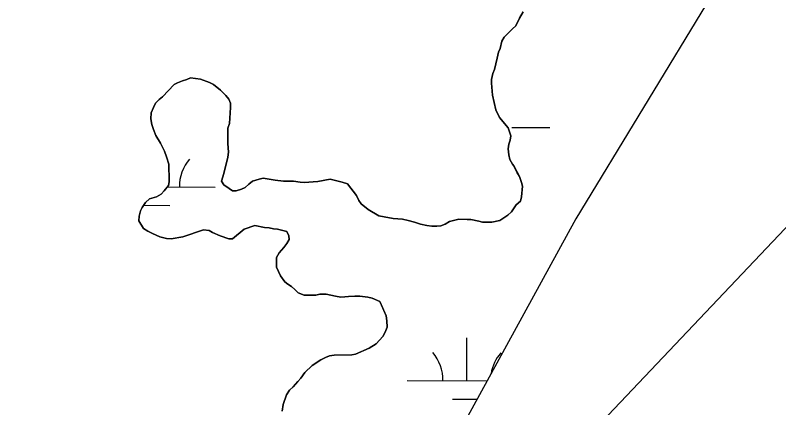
# Model space of a CAD drawing. Extents: x 3172297 to 3210190, y 958463 to 983887.
# Drawn here: x 3193154 to 3193795, y 965472 to 965801 of the extents above; entities that cross this region are included whole.
import ezdxf

# ---------------------------------------------------------------- set-up
doc = ezdxf.new("R2010")
doc.units = 0
for name, color, linetype in [('V-SITE-VEGE', 7, 'Continuous'), ('V-TOPO-MINR', 7, 'Continuous'), ('V-TOPO-SHOR', 7, 'Continuous'), ('V-WETL-SWMP', 7, 'Continuous')]:
    doc.layers.add(name, color=color, linetype=linetype)

msp = doc.modelspace()

# ---------------------------------------------------------------- linework, layer by layer
at = {"layer": 'V-SITE-VEGE'}
for p, q in [((3193580.17, 965804.22), (3193577.08, 965799.05)), ((3193577.08, 965799.05), (3193574.01, 965792.49)), ((3193571.26, 965790.07), (3193564.39, 965783.16)), ((3193574.01, 965792.49), (3193571.26, 965790.07)), ((3193564.39, 965783.16), (3193562.33, 965779.71)), ((3193562.33, 965779.71), (3193560.98, 965773.51)), ((3193559.61, 965770.4), (3193558.59, 965765.57)), ((3193560.98, 965773.51), (3193559.61, 965770.4)), ((3193558.59, 965765.57), (3193557.23, 965760.75)), ((3193556.21, 965755.93), (3193554.85, 965752.47)), ((3193557.23, 965760.75), (3193556.21, 965755.93)), ((3193301.35, 965748.9), (3193298.25, 965747.51)), ((3193309.62, 965747.89), (3193301.35, 965748.9)), ((3193554.85, 965752.47), (3193553.83, 965747.65)), ((3193287.59, 965743.34), (3193277.64, 965732.98)), ((3193290.34, 965744.73), (3193287.59, 965743.34)), ((3193294.47, 965746.46), (3193290.34, 965744.73)), ((3193298.25, 965747.51), (3193294.47, 965746.46)), ((3193317.21, 965745.16), (3193309.62, 965747.89)), ((3193320.65, 965743.45), (3193317.21, 965745.16)), ((3193326.52, 965738.65), (3193320.65, 965743.45)), ((3193553.83, 965747.65), (3193553.84, 965744.55)), ((3193553.84, 965744.55), (3193554.56, 965734.56)), ((3193331.02, 965734.18), (3193326.52, 965738.65)), ((3193274.88, 965730.9), (3193271.79, 965727.79)), ((3193277.64, 965732.98), (3193274.88, 965730.9)), ((3193333.44, 965731.09), (3193331.02, 965734.18)), ((3193334.83, 965727.65), (3193333.44, 965731.09)), ((3193554.56, 965734.56), (3193557.35, 965722.17)), ((3193270.08, 965724), (3193268.38, 965719.51)), ((3193271.79, 965727.79), (3193270.08, 965724)), ((3193333.85, 965710.77), (3193334.84, 965724.2)), ((3193334.84, 965724.2), (3193334.83, 965727.65)), ((3193268.38, 965719.51), (3193268.05, 965714.69)), ((3193557.35, 965722.17), (3193560.48, 965715.64)), ((3193268.05, 965714.69), (3193268.75, 965709.87)), ((3193332.48, 965706.63), (3193333.85, 965710.77)), ((3193560.48, 965715.64), (3193567.74, 965707.05)), ((3193268.75, 965709.87), (3193270.14, 965705.74)), ((3193270.14, 965705.74), (3193272.23, 965700.58)), ((3193332.53, 965693.89), (3193332.48, 965706.63)), ((3193567.74, 965707.05), (3193569.83, 965700.17)), ((3193272.23, 965700.58), (3193276.04, 965694.05)), ((3193569.83, 965700.17), (3193569.49, 965696.72)), ((3193276.04, 965694.05), (3193279.5, 965687.51)), ((3193333.24, 965686.66), (3193332.53, 965693.89)), ((3193568.13, 965693.28), (3193567.79, 965689.48)), ((3193569.49, 965696.72), (3193568.13, 965693.28)), ((3193279.5, 965687.51), (3193281.24, 965682.7)), ((3193332.56, 965682.52), (3193333.24, 965686.66)), ((3193567.79, 965689.48), (3193568.16, 965684.32)), ((3193281.24, 965682.7), (3193282.98, 965676.5)), ((3193329.17, 965668.73), (3193332.56, 965682.52)), ((3193568.16, 965684.32), (3193569.2, 965680.53)), ((3193569.2, 965680.53), (3193571.28, 965676.41)), ((3193282.98, 965676.5), (3193283, 965671.68)), ((3193571.28, 965676.41), (3193572.32, 965675.03)), ((3193572.32, 965675.03), (3193577.17, 965666.09)), ((3193283, 965671.68), (3193283.36, 965667.2)), ((3193283.36, 965667.2), (3193283.38, 965661.69)), ((3193327.12, 965662.18), (3193329.17, 965668.73)), ((3193577.17, 965666.09), (3193578.91, 965661.28)), ((3193283.38, 965661.69), (3193282.7, 965658.59)), ((3193329.2, 965659.09), (3193327.12, 965662.18)), ((3193333.68, 965656), (3193329.2, 965659.09)), ((3193350.2, 965659.84), (3193347.11, 965657.08)), ((3193353.3, 965662.27), (3193350.2, 965659.84)), ((3193358.8, 965664.01), (3193353.3, 965662.27)), ((3193362.24, 965664.71), (3193358.8, 965664.01)), ((3193372.24, 965663.02), (3193362.24, 965664.71)), ((3193379.13, 965662.35), (3193372.24, 965663.02)), ((3193387.74, 965662.38), (3193379.13, 965662.35)), ((3193393.25, 965661.36), (3193387.74, 965662.38)), ((3193396.7, 965661.03), (3193393.25, 965661.36)), ((3193408.06, 965662.1), (3193396.7, 965661.03)), ((3193418.39, 965663.86), (3193408.06, 965662.1)), ((3193428.39, 965661.48), (3193418.39, 965663.86)), ((3193432.87, 965660.11), (3193428.39, 965661.48)), ((3193440.48, 965650.15), (3193432.87, 965660.11)), ((3193578.91, 965661.28), (3193579.61, 965658.18)), ((3193279.27, 965654.1), (3193276.52, 965651.34)), ((3193282.7, 965658.59), (3193279.27, 965654.1)), ((3193336.44, 965654.29), (3193333.68, 965656)), ((3193339.54, 965654.3), (3193336.44, 965654.29)), ((3193344.02, 965655.69), (3193339.54, 965654.3)), ((3193347.11, 965657.08), (3193344.02, 965655.69)), ((3193579.61, 965658.18), (3193578.95, 965649.22)), ((3193266.89, 965647.52), (3193263.45, 965644.41)), ((3193272.74, 965649.26), (3193266.89, 965647.52)), ((3193276.52, 965651.34), (3193272.74, 965649.26)), ((3193442.56, 965646.02), (3193440.48, 965650.15)), ((3193578.95, 965649.22), (3193577.93, 965645.43)), ((3193260.71, 965640.27), (3193259.34, 965637.5)), ((3193263.45, 965644.41), (3193260.71, 965640.27)), ((3193444.29, 965643.27), (3193442.56, 965646.02)), ((3193450.16, 965638.47), (3193444.29, 965643.27)), ((3193574.49, 965642.32), (3193572.09, 965639.21)), ((3193577.93, 965645.43), (3193574.49, 965642.32)), ((3193259.34, 965637.5), (3193258.33, 965633.03)), ((3193459.13, 965633.33), (3193450.16, 965638.47)), ((3193567.29, 965633.68), (3193560.76, 965629.18)), ((3193570.38, 965636.45), (3193567.29, 965633.68)), ((3193572.09, 965639.21), (3193570.38, 965636.45)), ((3193258.33, 965633.03), (3193257.99, 965628.89)), ((3193257.99, 965628.89), (3193261.8, 965622.7)), ((3193463.61, 965632.31), (3193459.13, 965633.33)), ((3193471.2, 965630.96), (3193463.61, 965632.31)), ((3193479.12, 965630.3), (3193471.2, 965630.96)), ((3193483.95, 965629.28), (3193479.12, 965630.3)), ((3193489.12, 965627.92), (3193483.95, 965629.28)), ((3193494.29, 965626.21), (3193489.12, 965627.92)), ((3193518.39, 965628.36), (3193514.96, 965626.28)), ((3193526.31, 965630.45), (3193518.39, 965628.36)), ((3193533.2, 965630.13), (3193526.31, 965630.45)), ((3193536.3, 965630.14), (3193533.2, 965630.13)), ((3193543.19, 965628.78), (3193536.3, 965630.14)), ((3193546.3, 965627.76), (3193543.19, 965628.78)), ((3193553.87, 965627.79), (3193546.3, 965627.76)), ((3193560.76, 965629.18), (3193553.87, 965627.79)), ((3193261.8, 965622.7), (3193265.6, 965620.3)), ((3193294.89, 965615.58), (3193312.1, 965621.49)), ((3193312.1, 965621.49), (3193316.92, 965620.81)), ((3193316.92, 965620.81), (3193319.68, 965619.1)), ((3193336.58, 965613.99), (3193346.19, 965621.94)), ((3193346.19, 965621.94), (3193355.14, 965625.07)), ((3193355.14, 965625.07), (3193363.41, 965623.38)), ((3193363.41, 965623.38), (3193367.2, 965623.04)), ((3193367.2, 965623.04), (3193370.99, 965622.37)), ((3193370.99, 965622.37), (3193374.09, 965622.03)), ((3193374.09, 965622.03), (3193382.02, 965619.99)), ((3193499.46, 965625.2), (3193494.29, 965626.21)), ((3193503.6, 965624.52), (3193499.46, 965625.2)), ((3193507.73, 965624.53), (3193503.6, 965624.52)), ((3193511.17, 965624.89), (3193507.73, 965624.53)), ((3193514.96, 965626.28), (3193511.17, 965624.89)), ((3193265.6, 965620.3), (3193269.39, 965618.25)), ((3193269.39, 965618.25), (3193275.6, 965615.51)), ((3193275.6, 965615.51), (3193281.12, 965614.15)), ((3193284.91, 965613.82), (3193294.89, 965615.58)), ((3193319.68, 965619.1), (3193326.23, 965616.37)), ((3193326.23, 965616.37), (3193333.47, 965613.98)), ((3193382.02, 965619.99), (3193383.75, 965616.55)), ((3193383.75, 965616.55), (3193384.11, 965613.45)), ((3193281.12, 965614.15), (3193284.91, 965613.82)), ((3193333.47, 965613.98), (3193336.58, 965613.99)), ((3193382.06, 965610), (3193379.66, 965606.55)), ((3193384.11, 965613.45), (3193382.06, 965610)), ((3193375.54, 965602.06), (3193373.48, 965598.27)), ((3193379.66, 965606.55), (3193375.54, 965602.06)), ((3193373.48, 965598.27), (3193373.51, 965590)), ((3193373.51, 965590), (3193376.63, 965582.78)), ((3193376.63, 965582.78), (3193380.44, 965577.96)), ((3193380.44, 965577.96), (3193382.85, 965575.91)), ((3193382.85, 965575.91), (3193385.96, 965573.85)), ((3193385.96, 965573.85), (3193388.72, 965571.45)), ((3193388.72, 965571.45), (3193391.49, 965568.7)), ((3193391.49, 965568.7), (3193396.66, 965566.65)), ((3193396.66, 965566.65), (3193406.31, 965566.68)), ((3193406.31, 965566.68), (3193409.75, 965567.38)), ((3193409.75, 965567.38), (3193414.92, 965567.4)), ((3193414.92, 965567.4), (3193419.05, 965566.72)), ((3193419.05, 965566.72), (3193422.84, 965565.7)), ((3193422.84, 965565.7), (3193427.32, 965565.03)), ((3193427.32, 965565.03), (3193430.77, 965565.38)), ((3193430.77, 965565.38), (3193433.87, 965565.39)), ((3193433.87, 965565.39), (3193439.03, 965565.76)), ((3193439.03, 965565.76), (3193443.16, 965565.77)), ((3193443.16, 965565.77), (3193450.06, 965565.1)), ((3193450.06, 965565.1), (3193453.5, 965564.08)), ((3193453.5, 965564.08), (3193460.06, 965561.34)), ((3193460.06, 965561.34), (3193465.26, 965549.31)), ((3193465.26, 965549.31), (3193465.97, 965545.18)), ((3193465.97, 965545.18), (3193466.33, 965539.67)), ((3193466.33, 965539.67), (3193464.62, 965535.53)), ((3193462.56, 965532.08), (3193457.07, 965525.86)), ((3193464.62, 965535.53), (3193462.56, 965532.08)), ((3193457.07, 965525.86), (3193451.23, 965522.05)), ((3193451.23, 965522.05), (3193439.53, 965517.19)), ((3193410.62, 965512.28), (3193403.4, 965507.77)), ((3193414.4, 965514.35), (3193410.62, 965512.28)), ((3193417.84, 965515.74), (3193414.4, 965514.35)), ((3193421.62, 965516.44), (3193417.84, 965515.74)), ((3193436.44, 965516.49), (3193421.62, 965516.44)), ((3193439.53, 965517.19), (3193436.44, 965516.49)), ((3193403.4, 965507.77), (3193397.22, 965501.9)), ((3193397.22, 965501.9), (3193393.79, 965497.06)), ((3193391.39, 965494.3), (3193387.27, 965489.81)), ((3193393.79, 965497.06), (3193391.39, 965494.3)), ((3193384.18, 965487.04), (3193381.78, 965482.9)), ((3193387.27, 965489.81), (3193384.18, 965487.04)), ((3193381.78, 965482.9), (3193379.05, 965474.97)), ((3193379.05, 965474.97), (3193378.03, 965469.46))]:
    msp.add_line(p, q, dxfattribs=at)
at = {"layer": 'V-TOPO-MINR'}
msp.add_lwpolyline([(3194372.18, 966226.17), (3193580.04, 965390.46), (3193562.15, 965371.22), (3193544.51, 965351.76), (3193527.25, 965331.96), (3193510.25, 965311.93), (3193009.1, 964710.23), (3193002.17, 964701.92), (3192995.24, 964693.61), (3192988.3, 964685.31), (3192981.36, 964677.01), (3192969.12, 964662.37), (3192968.29, 964661.4), (3192967.46, 964660.43), (3192965.75, 964658.52), (3192960.13, 964652.39), (3192956.44, 964648.39), (3192952.71, 964644.43), (3192948.94, 964640.51), (3192945.15, 964636.61), (3192809.87, 964499.28), (3192738.63, 964426.54), (3192667.68, 964353.51), (3192597.16, 964280.07)], dxfattribs=at)
at = {"layer": 'V-TOPO-SHOR'}
for points in [[(3193331.02, 965734.18), (3193333.44, 965731.09), (3193334.83, 965727.65), (3193334.84, 965724.2), (3193333.85, 965710.77), (3193332.48, 965706.63), (3193332.53, 965693.89), (3193333.24, 965686.66), (3193332.56, 965682.52), (3193329.16, 965668.73), (3193327.12, 965662.18), (3193329.2, 965659.09), (3193333.68, 965656), (3193336.44, 965654.29), (3193339.54, 965654.3), (3193344.02, 965655.69), (3193347.11, 965657.08), (3193350.2, 965659.84), (3193353.3, 965662.27), (3193358.8, 965664.01), (3193362.24, 965664.71), (3193372.24, 965663.02), (3193379.13, 965662.35), (3193387.74, 965662.38), (3193393.25, 965661.36), (3193396.7, 965661.03), (3193408.06, 965662.1), (3193418.39, 965663.86), (3193428.39, 965661.48), (3193432.87, 965660.11), (3193440.48, 965650.15), (3193442.56, 965646.02), (3193444.29, 965643.27), (3193450.16, 965638.47), (3193459.13, 965633.33), (3193463.61, 965632.31), (3193471.2, 965630.96), (3193479.12, 965630.3), (3193483.95, 965629.28), (3193489.12, 965627.92), (3193494.29, 965626.21), (3193499.46, 965625.2), (3193503.6, 965624.52), (3193507.73, 965624.53), (3193511.17, 965624.89), (3193514.96, 965626.28), (3193518.39, 965628.36), (3193526.31, 965630.45), (3193533.2, 965630.13), (3193536.3, 965630.14), (3193543.19, 965628.78), (3193546.3, 965627.76), (3193553.87, 965627.79), (3193560.76, 965629.18), (3193567.29, 965633.68), (3193570.38, 965636.45), (3193572.09, 965639.21), (3193574.49, 965642.32), (3193577.93, 965645.43), (3193578.95, 965649.22), (3193579.61, 965658.18), (3193578.91, 965661.28), (3193577.17, 965666.09), (3193575.09, 965669.88), (3193572.32, 965675.03), (3193571.28, 965676.41), (3193569.2, 965680.53), (3193568.16, 965684.32), (3193567.79, 965689.48), (3193568.13, 965693.28), (3193569.49, 965696.72), (3193569.83, 965700.17), (3193567.74, 965707.05), (3193560.48, 965715.64), (3193557.35, 965722.17), (3193554.56, 965734.56), (3193553.84, 965744.55), (3193553.83, 965747.65), (3193554.85, 965752.47), (3193556.21, 965755.93), (3193557.23, 965760.75), (3193558.59, 965765.58), (3193559.61, 965770.4), (3193560.98, 965773.51), (3193562.33, 965779.71), (3193564.39, 965783.16), (3193571.26, 965790.07), (3193574.01, 965792.49), (3193577.08, 965799.05), (3193580.17, 965804.22)], [(3193393.79, 965497.06), (3193397.22, 965501.9), (3193403.4, 965507.77), (3193410.62, 965512.28), (3193414.4, 965514.35), (3193417.84, 965515.74), (3193421.62, 965516.44), (3193427.83, 965516.46), (3193436.44, 965516.49), (3193439.53, 965517.19), (3193451.23, 965522.05), (3193457.07, 965525.86), (3193462.56, 965532.08), (3193464.62, 965535.53), (3193466.33, 965539.67), (3193465.97, 965545.18), (3193465.26, 965549.31), (3193461.44, 965558.25), (3193460.06, 965561.34), (3193453.5, 965564.08), (3193450.06, 965565.1), (3193443.16, 965565.77), (3193439.03, 965565.76), (3193433.87, 965565.39), (3193430.77, 965565.38), (3193427.32, 965565.03), (3193422.84, 965565.7), (3193419.05, 965566.72), (3193414.92, 965567.4), (3193409.75, 965567.38), (3193406.31, 965566.68), (3193396.66, 965566.65), (3193391.49, 965568.7), (3193388.72, 965571.45), (3193385.96, 965573.85), (3193382.85, 965575.91), (3193380.44, 965577.96), (3193376.63, 965582.78), (3193373.51, 965590), (3193373.48, 965598.27), (3193375.54, 965602.06), (3193379.66, 965606.55), (3193382.06, 965610), (3193384.11, 965613.45), (3193383.75, 965616.55), (3193382.02, 965619.99), (3193374.09, 965622.03), (3193370.99, 965622.37), (3193367.2, 965623.04), (3193363.41, 965623.38), (3193355.14, 965625.07), (3193346.19, 965621.94), (3193336.58, 965613.99), (3193333.47, 965613.98), (3193326.23, 965616.37), (3193319.68, 965619.1), (3193316.92, 965620.81), (3193312.1, 965621.49), (3193294.89, 965615.58), (3193284.91, 965613.82), (3193281.12, 965614.15), (3193275.6, 965615.51), (3193269.39, 965618.25), (3193265.6, 965620.3), (3193261.8, 965622.7), (3193257.99, 965628.89), (3193258.33, 965633.02), (3193259.34, 965637.5), (3193260.71, 965640.27), (3193263.45, 965644.41), (3193266.89, 965647.52), (3193272.74, 965649.26), (3193276.52, 965651.34), (3193279.27, 965654.1), (3193282.7, 965658.59), (3193283.38, 965661.69), (3193283.36, 965667.2), (3193283, 965671.68), (3193282.98, 965676.5), (3193281.24, 965682.7), (3193279.5, 965687.51), (3193276.04, 965694.05), (3193272.23, 965700.58), (3193270.14, 965705.74), (3193268.75, 965709.87), (3193268.05, 965714.69), (3193268.38, 965719.51), (3193270.08, 965724), (3193271.79, 965727.79), (3193274.88, 965730.9), (3193277.63, 965732.98), (3193287.59, 965743.34), (3193290.34, 965744.73), (3193294.47, 965746.46), (3193298.25, 965747.51), (3193301.35, 965748.9), (3193309.62, 965747.89), (3193317.21, 965745.16), (3193320.65, 965743.45), (3193326.52, 965738.65), (3193331.02, 965734.18)], [(3193378.03, 965469.46), (3193379.05, 965474.97), (3193381.78, 965482.9), (3193384.18, 965487.04), (3193387.27, 965489.81), (3193391.39, 965494.3), (3193393.79, 965497.06)]]:
    msp.add_lwpolyline(points, dxfattribs=at)
at = {"layer": 'V-WETL-SWMP'}
for p, q in [((3193570.63, 965707.42), (3193602.63, 965707.34)), ((3193281.78, 965657.39), (3193321.91, 965657.29)), ((3193261.87, 965642.01), (3193283.88, 965641.95)), ((3193532.95, 965494.9), (3193533.04, 965530.9)), ((3193482.95, 965495.03), (3193550.15, 965494.86)), ((3193520.91, 965479.5), (3193541.72, 965479.45))]:
    msp.add_line(p, q, dxfattribs=at)
for points in [[(3193738.09, 965817.65), (3193624.49, 965630.72), (3193522.75, 965444.79), (3193444.26, 965323.8), (3193348.56, 965185.35), (3193249.16, 965054.18), (3193135.29, 964906.47), (3193014.29, 964734.08), (3193007.95, 964728.57), (3192766.54, 964428.5), (3192623.52, 964274.2)], [(3193331.02, 965734.18), (3193333.44, 965731.09), (3193334.83, 965727.65), (3193334.84, 965724.21), (3193333.85, 965710.77), (3193332.48, 965706.63), (3193332.53, 965693.89), (3193333.24, 965686.66), (3193332.56, 965682.52), (3193329.16, 965668.73), (3193327.12, 965662.18), (3193329.2, 965659.09), (3193333.68, 965656), (3193336.44, 965654.29), (3193339.54, 965654.3), (3193344.02, 965655.69), (3193347.11, 965657.08), (3193350.2, 965659.84), (3193353.3, 965662.27), (3193358.8, 965664.01), (3193362.24, 965664.71), (3193372.24, 965663.02), (3193379.13, 965662.35), (3193387.74, 965662.38), (3193393.25, 965661.36), (3193396.7, 965661.03), (3193408.06, 965662.1), (3193418.39, 965663.85), (3193428.39, 965661.48), (3193432.87, 965660.11), (3193440.48, 965650.15), (3193442.56, 965646.02), (3193444.29, 965643.27), (3193450.16, 965638.47), (3193459.13, 965633.33), (3193463.62, 965632.31), (3193471.2, 965630.96), (3193479.12, 965630.3), (3193483.95, 965629.28), (3193489.12, 965627.92), (3193494.29, 965626.21), (3193499.46, 965625.2), (3193503.6, 965624.52), (3193507.73, 965624.53), (3193511.17, 965624.89), (3193514.96, 965626.28), (3193518.39, 965628.36), (3193526.31, 965630.45), (3193533.2, 965630.13), (3193536.3, 965630.14), (3193543.19, 965628.78), (3193546.3, 965627.76), (3193553.87, 965627.78), (3193560.76, 965629.18), (3193567.29, 965633.68), (3193570.38, 965636.45), (3193572.09, 965639.21), (3193574.49, 965642.32), (3193577.93, 965645.43), (3193578.95, 965649.22), (3193579.61, 965658.18), (3193578.91, 965661.28), (3193577.17, 965666.09), (3193575.09, 965669.88), (3193572.32, 965675.03), (3193571.28, 965676.41), (3193569.2, 965680.53), (3193568.16, 965684.32), (3193567.79, 965689.48), (3193568.13, 965693.28), (3193569.49, 965696.72), (3193569.83, 965700.17), (3193567.74, 965707.05), (3193560.48, 965715.64), (3193557.36, 965722.17), (3193554.56, 965734.56), (3193553.84, 965744.55), (3193553.83, 965747.65), (3193554.85, 965752.48), (3193556.21, 965755.93), (3193557.23, 965760.75), (3193558.59, 965765.58), (3193559.61, 965770.4), (3193560.98, 965773.51), (3193562.33, 965779.71), (3193564.39, 965783.16), (3193571.26, 965790.07), (3193574, 965792.49), (3193577.08, 965799.05), (3193580.17, 965804.22)], [(3193393.79, 965497.06), (3193397.22, 965501.9), (3193403.4, 965507.77), (3193410.62, 965512.28), (3193414.4, 965514.35), (3193417.84, 965515.74), (3193421.62, 965516.44), (3193427.83, 965516.46), (3193436.44, 965516.49), (3193439.53, 965517.19), (3193451.23, 965522.05), (3193457.07, 965525.86), (3193462.56, 965532.08), (3193464.62, 965535.53), (3193466.33, 965539.67), (3193465.96, 965545.18), (3193465.26, 965549.31), (3193461.44, 965558.25), (3193460.06, 965561.35), (3193453.5, 965564.08), (3193450.06, 965565.1), (3193443.16, 965565.77), (3193439.03, 965565.76), (3193433.87, 965565.39), (3193430.77, 965565.38), (3193427.32, 965565.03), (3193422.84, 965565.7), (3193419.05, 965566.72), (3193414.92, 965567.4), (3193409.75, 965567.38), (3193406.31, 965566.68), (3193396.66, 965566.65), (3193391.49, 965568.7), (3193388.72, 965571.45), (3193385.96, 965573.85), (3193382.85, 965575.91), (3193380.44, 965577.96), (3193376.63, 965582.78), (3193373.51, 965590), (3193373.48, 965598.27), (3193375.54, 965602.06), (3193379.65, 965606.55), (3193382.05, 965610), (3193384.11, 965613.45), (3193383.75, 965616.55), (3193382.02, 965619.99), (3193374.09, 965622.03), (3193370.99, 965622.37), (3193367.2, 965623.04), (3193363.41, 965623.38), (3193355.14, 965625.07), (3193346.19, 965621.94), (3193336.58, 965613.99), (3193333.48, 965613.98), (3193326.23, 965616.37), (3193319.68, 965619.1), (3193316.92, 965620.81), (3193312.1, 965621.49), (3193294.89, 965615.58), (3193284.91, 965613.82), (3193281.12, 965614.15), (3193275.6, 965615.51), (3193269.4, 965618.25), (3193265.6, 965620.3), (3193261.8, 965622.7), (3193257.99, 965628.89), (3193258.32, 965633.02), (3193259.34, 965637.51), (3193260.71, 965640.27), (3193263.45, 965644.41), (3193266.89, 965647.52), (3193272.74, 965649.26), (3193276.52, 965651.34), (3193279.27, 965654.1), (3193282.7, 965658.59), (3193283.38, 965661.69), (3193283.36, 965667.21), (3193283, 965671.68), (3193282.98, 965676.5), (3193281.24, 965682.7), (3193279.5, 965687.51), (3193276.04, 965694.05), (3193272.23, 965700.58), (3193270.14, 965705.74), (3193268.75, 965709.87), (3193268.05, 965714.69), (3193268.38, 965719.51), (3193270.08, 965723.99), (3193271.79, 965727.79), (3193274.88, 965730.9), (3193277.63, 965732.97), (3193287.59, 965743.34), (3193290.34, 965744.73), (3193294.47, 965746.46), (3193298.25, 965747.51), (3193301.35, 965748.9), (3193309.62, 965747.89), (3193317.2, 965745.16), (3193320.65, 965743.45), (3193326.52, 965738.65), (3193331.02, 965734.18)], [(3193378.03, 965469.46), (3193379.05, 965474.97), (3193381.78, 965482.9), (3193384.18, 965487.04), (3193387.27, 965489.81), (3193391.39, 965494.3), (3193393.79, 965497.06)]]:
    msp.add_lwpolyline(points, dxfattribs=at)
for centre, start, end in [((3193327.16, 965657.75), 139.0865, 180.63016), ((3193477.71, 965495.52), 359.0865, 40.63016), ((3193588.19, 965495.24), 139.0865, 170.98872)]:
    msp.add_arc(centre, 35.25, start, end, dxfattribs=at)

doc.saveas('drawing.dxf')
